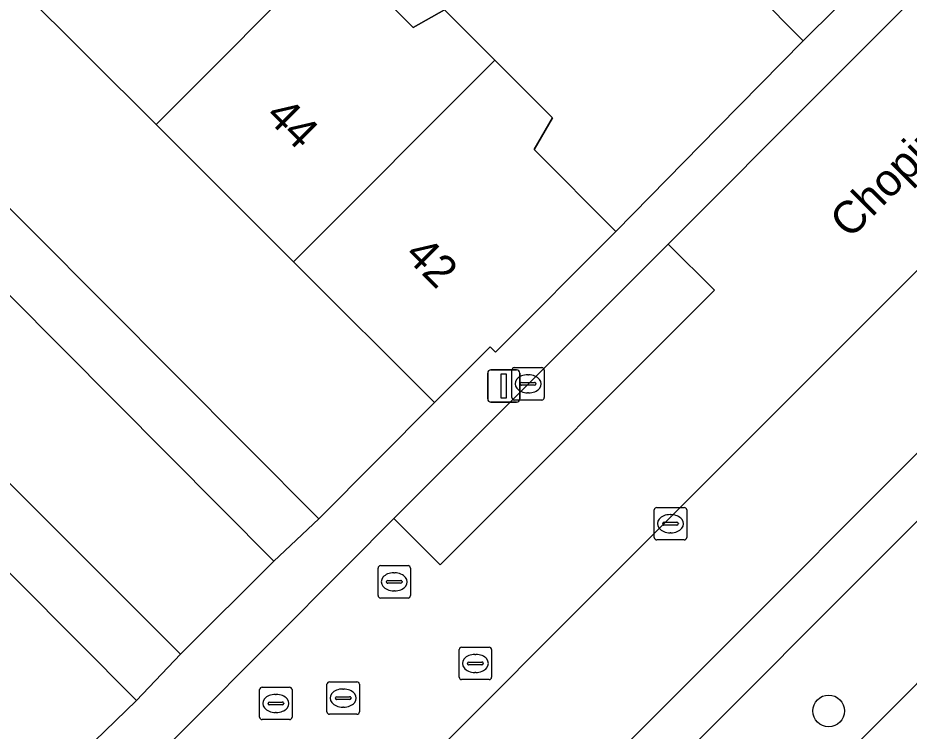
# Model space of a CAD drawing. Extents: x 159039 to 160102, y 381214 to 382524.
# Drawn here: x 159569.11 to 159596.64, y 381863.92 to 381885.94 of the extents above; entities that cross this region are included whole.
import ezdxf

# ---------------------------------------------------------------- set-up
doc = ezdxf.new("R2010")
doc.units = 0
for name, color, linetype in [('IMGEO_Boom', 7, 'Continuous'), ('IMGEO_Erf', 7, 'Continuous'), ('IMGEO_Groenvoorziening', 7, 'Continuous'), ('IMGEO_Kolk', 7, 'Continuous'), ('IMGEO_Lichtmast', 7, 'Continuous'), ('IMGEO_Muur', 7, 'Continuous'), ('IMGEO_Openbare_ruimte_label', 7, 'Continuous'), ('IMGEO_Pand', 7, 'Continuous'), ('IMGEO_Pand_nummerreeks', 7, 'Continuous'), ('IMGEO_Parkeervlak_open', 7, 'Continuous'), ('IMGEO_Rijbaan_lokaal_open', 7, 'Continuous'), ('IMGEO_Rioolput', 7, 'Continuous'), ('IMGEO_Voetpad_open', 7, 'Continuous')]:
    doc.layers.add(name, color=color, linetype=linetype)

msp = doc.modelspace()

# ---------------------------------------------------------------- linework, layer by layer
at = {"layer": 'IMGEO_Boom'}
msp.add_circle((159594.152, 381864.548), 0.489, dxfattribs=at)
at = {"layer": 'IMGEO_Erf'}
for points in [[(159558.473, 381890.495), (159578.403, 381870.481), (159581.972, 381874.067), (159577.62, 381878.413), (159573.375, 381882.653), (159569.13, 381886.893)], [(159578.841, 381888.124), (159581.32, 381885.647), (159582.282, 381886.192), (159583.839, 381884.637), (159585.625, 381882.854), (159585.051, 381881.873), (159587.579, 381879.348), (159590.739, 381882.564), (159593.365, 381885.235), (159588.917, 381889.719)], [(159569.083, 381861.3), (159570.507, 381862.68), (159572.767, 381864.87), (159552.531, 381885.198)]]:
    msp.add_lwpolyline(points, dxfattribs=at)
at = {"layer": 'IMGEO_Groenvoorziening'}
for points in [[(159583.931, 381856.088), (159585.786, 381854.246), (159603.938, 381872.48), (159601.461, 381874.976), (159584.054, 381857.571)], [(159591.725, 381852.513), (159607.764, 381868.625), (159603.938, 381872.48), (159585.786, 381854.246), (159587.418, 381852.625)]]:
    msp.add_lwpolyline(points, dxfattribs=at)
at = {"layer": 'IMGEO_Kolk'}
for p, q in [((159584.367, 381874.218), (159584.367, 381875.07)), ((159584.442, 381875.144), (159585.294, 381875.144)), ((159585.368, 381875.07), (159585.368, 381874.218)), ((159584.669, 381874.687), (159585.067, 381874.687)), ((159584.855, 381874.924), (159584.88, 381874.924)), ((159584.626, 381874.638), (159584.626, 381874.65)), ((159585.064, 381874.601), (159584.666, 381874.601)), ((159585.11, 381874.65), (159585.11, 381874.638)), ((159585.294, 381874.144), (159584.442, 381874.144)), ((159584.878, 381874.364), (159584.853, 381874.364)), ((159588.84, 381870.826), (159589.692, 381870.826)), ((159588.765, 381869.9), (159588.765, 381870.752)), ((159589.253, 381870.606), (159589.278, 381870.606)), ((159589.766, 381870.752), (159589.766, 381869.9)), ((159589.024, 381870.32), (159589.024, 381870.332)), ((159589.462, 381870.283), (159589.064, 381870.283)), ((159589.067, 381870.369), (159589.465, 381870.369)), ((159589.508, 381870.332), (159589.508, 381870.32)), ((159589.276, 381870.046), (159589.251, 381870.046)), ((159589.692, 381869.826), (159588.84, 381869.826))]:
    msp.add_line(p, q, dxfattribs=at)
for points in [[(159584.367, 381874.218), (159584.367, 381875.07)], [(159584.442, 381875.144), (159585.294, 381875.144)], [(159585.368, 381875.07), (159585.368, 381874.218)], [(159585.294, 381874.144), (159584.442, 381874.144)], [(159588.84, 381870.826), (159589.692, 381870.826)], [(159588.765, 381869.9), (159588.765, 381870.752)], [(159589.766, 381870.752), (159589.766, 381869.9)], [(159589.692, 381869.826), (159588.84, 381869.826)]]:
    msp.add_lwpolyline(points, dxfattribs=at)
for centre, radius, start, end in [((159584.444, 381875.068), 0.0765, 91.552, 178.448), ((159584.444, 381875.068), 0.0765, 91.552, 178.448), ((159585.292, 381875.068), 0.0765, 1.552, 88.448), ((159585.292, 381875.068), 0.0765, 1.552, 88.448), ((159584.666, 381874.647), 0.0403, 85.8775, 175.7526), ((159585.071, 381874.649), 0.0386, 1.7309, 96.639), ((159584.663, 381874.637), 0.0366, 178.938, 274.7102), ((159585.067, 381874.644), 0.043, 264.8664, 352.4533), ((159584.444, 381874.22), 0.0765, 181.552, 268.448), ((159584.444, 381874.22), 0.0765, 181.552, 268.448), ((159585.292, 381874.22), 0.0765, 271.552, 358.448), ((159585.292, 381874.22), 0.0765, 271.552, 358.448), ((159588.842, 381870.75), 0.0765, 91.552, 178.448), ((159588.842, 381870.75), 0.0765, 91.552, 178.448), ((159589.69, 381870.75), 0.0765, 1.552, 88.448), ((159589.69, 381870.75), 0.0765, 1.552, 88.448), ((159589.064, 381870.329), 0.0403, 85.8775, 175.7526), ((159589.061, 381870.319), 0.0366, 178.938, 274.7102), ((159589.465, 381870.326), 0.043, 264.8664, 352.4533), ((159589.469, 381870.331), 0.0386, 1.7309, 96.639), ((159588.842, 381869.902), 0.0765, 181.552, 268.448), ((159588.842, 381869.902), 0.0765, 181.552, 268.448), ((159589.69, 381869.902), 0.0765, 271.552, 358.448), ((159589.69, 381869.902), 0.0765, 271.552, 358.448)]:
    msp.add_arc(centre, radius, start, end, dxfattribs=at)
for centre, major_axis, ratio, start_param, end_param in [((159584.854, 381874.644), (-0.387, 0.002), 0.722429, 4.712389, 7.853982), ((159584.879, 381874.644), (-0.39, 0.002), 0.717154, 1.570796, 4.712389), ((159589.252, 381870.326), (-0.387, 0.002), 0.722429, 4.712389, 7.853982), ((159589.277, 381870.326), (-0.39, 0.002), 0.717154, 1.570796, 4.712389)]:
    msp.add_ellipse(centre, major_axis=major_axis, ratio=ratio, start_param=start_param, end_param=end_param, dxfattribs=at)
at = {"layer": 'IMGEO_Lichtmast'}
for p, q in [((159583.62, 381874.177), (159583.62, 381874.977)), ((159583.62, 381874.977), (159583.62, 381874.177)), ((159583.72, 381875.077), (159584.51, 381875.077)), ((159584.51, 381875.077), (159583.72, 381875.077)), ((159584.61, 381874.977), (159584.61, 381874.177)), ((159584.61, 381874.177), (159584.61, 381874.977)), ((159584.51, 381874.077), (159583.72, 381874.077)), ((159583.72, 381874.077), (159584.51, 381874.077))]:
    msp.add_line(p, q, dxfattribs=at)
msp.add_lwpolyline([(159584.04, 381874.952), (159584.19, 381874.952), (159584.19, 381874.202), (159584.04, 381874.202), (159584.04, 381874.952)], dxfattribs=at)
for centre, start, end in [((159583.72, 381874.977), 90, 180), ((159583.72, 381874.977), 90, 180), ((159584.51, 381874.977), 0, 90), ((159584.51, 381874.977), 360, 90), ((159583.72, 381874.177), 180, 270), ((159583.72, 381874.177), 180, 270), ((159584.51, 381874.177), 270, 0), ((159584.51, 381874.177), 270, 0)]:
    msp.add_arc(centre, 0.1, start, end, dxfattribs=at)
at = {"layer": 'IMGEO_Muur'}
for points in [[(159590.739, 381882.564), (159593.365, 381885.235)], [(159587.579, 381879.348), (159590.739, 381882.564)]]:
    msp.add_lwpolyline(points, dxfattribs=at)
at = {"layer": 'IMGEO_Pand'}
for points in [[(159569.13, 381886.893), (159573.375, 381882.653), (159578.841, 381888.124), (159576.656, 381890.306), (159577.225, 381891.286), (159575.37, 381893.138)], [(159588.917, 381889.719), (159593.365, 381885.235), (159595.433, 381887.287), (159590.977, 381891.781)], [(159573.375, 381882.653), (159577.62, 381878.413), (159583.839, 381884.637), (159582.282, 381886.192), (159581.32, 381885.647), (159578.841, 381888.124)], [(159583.839, 381884.637), (159577.62, 381878.413), (159581.972, 381874.067), (159583.692, 381875.789), (159583.859, 381875.622), (159587.579, 381879.348), (159585.051, 381881.873), (159585.625, 381882.854)]]:
    msp.add_lwpolyline(points, close=True, dxfattribs=at)
at = {"layer": 'IMGEO_Parkeervlak_open'}
for points in [[(159613.845, 381895.182), (159609.846, 381891.159), (159606.476, 381887.753), (159577.251, 381858.509)], [(159583.589, 381859.199), (159617.794, 381893.446)]]:
    msp.add_lwpolyline(points, dxfattribs=at)
msp.add_lwpolyline([(159580.725, 381870.485), (159582.151, 381869.061), (159590.622, 381877.535), (159589.196, 381878.96)], close=True, dxfattribs=at)
at = {"layer": 'IMGEO_Rijbaan_lokaal_open'}
msp.add_lwpolyline([(159599.887, 381889.654), (159594.035, 381883.801), (159589.196, 381878.96), (159590.622, 381877.535), (159582.151, 381869.061), (159580.725, 381870.485), (159579.3, 381869.059), (159574.381, 381864.12), (159571.766, 381861.508), (159559.508, 381849.265), (159553.641, 381843.407), (159551.927, 381841.665), (159554.786, 381838.81), (159552.61, 381836.673), (159554.039, 381835.251), (159559.678, 381840.883), (159562.33, 381843.542), (159563.826, 381845.043), (159562.417, 381846.451), (159573.896, 381857.95), (159575.313, 381856.565), (159576.162, 381857.416), (159577.251, 381858.509), (159606.476, 381887.753)], dxfattribs=at)
msp.add_lwpolyline([(159559.039, 381887.253), (159557.12, 381889.181), (159556.377, 381888.459), (159556.129, 381888.714), (159553.896, 381886.533), (159554.166, 381886.262), (159556.177, 381884.244), (159574.13, 381866.294), (159577.013, 381869.174)], close=True, dxfattribs=at)
at = {"layer": 'IMGEO_Rioolput'}
for p, q in [((159580.233, 381868.106), (159580.233, 381868.958)), ((159580.308, 381869.032), (159581.16, 381869.032)), ((159581.234, 381868.958), (159581.234, 381868.106)), ((159580.721, 381868.812), (159580.746, 381868.812)), ((159580.492, 381868.526), (159580.492, 381868.538)), ((159580.93, 381868.489), (159580.532, 381868.489)), ((159580.535, 381868.575), (159580.933, 381868.575)), ((159580.976, 381868.538), (159580.976, 381868.526)), ((159580.744, 381868.252), (159580.719, 381868.252)), ((159581.16, 381868.032), (159580.308, 381868.032)), ((159582.738, 381865.587), (159582.738, 381866.439)), ((159582.813, 381866.513), (159583.665, 381866.513)), ((159583.739, 381866.439), (159583.739, 381865.587)), ((159583.226, 381866.293), (159583.251, 381866.293)), ((159582.997, 381866.007), (159582.997, 381866.019)), ((159583.435, 381865.97), (159583.037, 381865.97)), ((159583.04, 381866.056), (159583.438, 381866.056)), ((159583.481, 381866.019), (159583.481, 381866.007)), ((159583.249, 381865.733), (159583.224, 381865.733)), ((159578.655, 381864.517), (159578.655, 381865.369)), ((159578.73, 381865.443), (159579.582, 381865.443)), ((159579.656, 381865.369), (159579.656, 381864.517)), ((159583.665, 381865.513), (159582.813, 381865.513)), ((159576.575, 381864.352), (159576.575, 381865.204)), ((159576.65, 381865.278), (159577.502, 381865.278)), ((159577.063, 381865.058), (159577.088, 381865.058)), ((159577.576, 381865.204), (159577.576, 381864.352)), ((159579.143, 381865.223), (159579.168, 381865.223)), ((159576.834, 381864.772), (159576.834, 381864.784)), ((159576.877, 381864.821), (159577.275, 381864.821)), ((159577.318, 381864.784), (159577.318, 381864.772)), ((159578.914, 381864.937), (159578.914, 381864.949)), ((159579.352, 381864.9), (159578.954, 381864.9)), ((159578.957, 381864.986), (159579.355, 381864.986)), ((159579.398, 381864.949), (159579.398, 381864.937)), ((159577.272, 381864.735), (159576.874, 381864.735)), ((159577.086, 381864.498), (159577.061, 381864.498)), ((159579.166, 381864.663), (159579.141, 381864.663)), ((159577.502, 381864.278), (159576.65, 381864.278)), ((159579.582, 381864.443), (159578.73, 381864.443))]:
    msp.add_line(p, q, dxfattribs=at)
for points in [[(159580.233, 381868.106), (159580.233, 381868.958)], [(159580.308, 381869.032), (159581.16, 381869.032)], [(159581.234, 381868.958), (159581.234, 381868.106)], [(159581.16, 381868.032), (159580.308, 381868.032)], [(159582.738, 381865.587), (159582.738, 381866.439)], [(159582.813, 381866.513), (159583.665, 381866.513)], [(159583.739, 381866.439), (159583.739, 381865.587)], [(159578.655, 381864.517), (159578.655, 381865.369)], [(159578.73, 381865.443), (159579.582, 381865.443)], [(159579.656, 381865.369), (159579.656, 381864.517)], [(159583.665, 381865.513), (159582.813, 381865.513)], [(159576.575, 381864.352), (159576.575, 381865.204)], [(159576.65, 381865.278), (159577.502, 381865.278)], [(159577.576, 381865.204), (159577.576, 381864.352)], [(159577.502, 381864.278), (159576.65, 381864.278)], [(159579.582, 381864.443), (159578.73, 381864.443)]]:
    msp.add_lwpolyline(points, dxfattribs=at)
for centre, radius, start, end in [((159580.31, 381868.956), 0.0765, 91.552, 178.448), ((159580.31, 381868.956), 0.0765, 91.552, 178.448), ((159581.158, 381868.956), 0.0765, 1.552, 88.448), ((159581.158, 381868.956), 0.0765, 1.552, 88.448), ((159580.532, 381868.535), 0.0403, 85.8775, 175.7526), ((159580.529, 381868.525), 0.0366, 178.938, 274.7102), ((159580.933, 381868.532), 0.043, 264.8664, 352.4533), ((159580.937, 381868.537), 0.0386, 1.7309, 96.639), ((159580.31, 381868.108), 0.0765, 181.552, 268.448), ((159580.31, 381868.108), 0.0765, 181.552, 268.448), ((159581.158, 381868.108), 0.0765, 271.552, 358.448), ((159581.158, 381868.108), 0.0765, 271.552, 358.448), ((159582.815, 381866.437), 0.0765, 91.552, 178.448), ((159582.815, 381866.437), 0.0765, 91.552, 178.448), ((159583.663, 381866.437), 0.0765, 1.552, 88.448), ((159583.663, 381866.437), 0.0765, 1.552, 88.448), ((159583.037, 381866.016), 0.0403, 85.8775, 175.7526), ((159583.034, 381866.006), 0.0366, 178.938, 274.7102), ((159583.438, 381866.013), 0.043, 264.8664, 352.4533), ((159583.442, 381866.018), 0.0386, 1.7309, 96.639), ((159582.815, 381865.589), 0.0765, 181.552, 268.448), ((159582.815, 381865.589), 0.0765, 181.552, 268.448), ((159583.663, 381865.589), 0.0765, 271.552, 358.448), ((159583.663, 381865.589), 0.0765, 271.552, 358.448), ((159578.732, 381865.367), 0.0765, 91.552, 178.448), ((159578.732, 381865.367), 0.0765, 91.552, 178.448), ((159579.58, 381865.367), 0.0765, 1.552, 88.448), ((159579.58, 381865.367), 0.0765, 1.552, 88.448), ((159576.652, 381865.202), 0.0765, 91.552, 178.448), ((159576.652, 381865.202), 0.0765, 91.552, 178.448), ((159577.5, 381865.202), 0.0765, 1.552, 88.448), ((159577.5, 381865.202), 0.0765, 1.552, 88.448), ((159576.874, 381864.781), 0.0403, 85.8775, 175.7526), ((159576.871, 381864.771), 0.0366, 178.938, 274.7102), ((159577.275, 381864.778), 0.043, 264.8664, 352.4533), ((159577.279, 381864.783), 0.0386, 1.7309, 96.639), ((159578.954, 381864.946), 0.0403, 85.8775, 175.7526), ((159578.951, 381864.936), 0.0366, 178.938, 274.7102), ((159579.355, 381864.943), 0.043, 264.8664, 352.4533), ((159579.359, 381864.948), 0.0386, 1.7309, 96.639), ((159578.732, 381864.519), 0.0765, 181.552, 268.448), ((159578.732, 381864.519), 0.0765, 181.552, 268.448), ((159579.58, 381864.519), 0.0765, 271.552, 358.448), ((159579.58, 381864.519), 0.0765, 271.552, 358.448), ((159576.652, 381864.354), 0.0765, 181.552, 268.448), ((159576.652, 381864.354), 0.0765, 181.552, 268.448), ((159577.5, 381864.354), 0.0765, 271.552, 358.448), ((159577.5, 381864.354), 0.0765, 271.552, 358.448)]:
    msp.add_arc(centre, radius, start, end, dxfattribs=at)
for centre, major_axis, ratio, start_param, end_param in [((159580.72, 381868.532), (-0.387, 0.002), 0.722429, 4.712389, 7.853982), ((159580.745, 381868.532), (-0.39, 0.002), 0.717154, 1.570796, 4.712389), ((159583.225, 381866.013), (-0.387, 0.002), 0.722429, 4.712389, 7.853982), ((159583.25, 381866.013), (-0.39, 0.002), 0.717154, 1.570796, 4.712389), ((159577.062, 381864.778), (-0.387, 0.002), 0.722429, 4.712389, 7.853982), ((159577.087, 381864.778), (-0.39, 0.002), 0.717154, 1.570796, 4.712389), ((159579.142, 381864.943), (-0.387, 0.002), 0.722429, 4.712389, 7.853982), ((159579.167, 381864.943), (-0.39, 0.002), 0.717154, 1.570796, 4.712389)]:
    msp.add_ellipse(centre, major_axis=major_axis, ratio=ratio, start_param=start_param, end_param=end_param, dxfattribs=at)
at = {"layer": 'IMGEO_Voetpad_open'}
for points in [[(159541.598, 381831.356), (159548.541, 381838.294), (159551.927, 381841.665), (159553.641, 381843.407), (159559.508, 381849.265), (159571.766, 381861.508), (159574.381, 381864.12), (159579.3, 381869.059), (159580.725, 381870.485), (159589.196, 381878.96), (159594.035, 381883.801), (159599.887, 381889.654), (159601.163, 381890.932), (159609.75, 381899.524)], [(159617.794, 381893.446), (159583.589, 381859.199)], [(159598.702, 381890.571), (159596.547, 381888.434), (159595.433, 381887.287), (159593.365, 381885.235), (159590.739, 381882.564), (159587.579, 381879.348), (159583.859, 381875.622), (159583.692, 381875.789), (159581.972, 381874.067), (159578.403, 381870.481), (159577.013, 381869.174), (159574.13, 381866.294), (159572.767, 381864.87), (159570.507, 381862.68), (159569.083, 381861.3), (159567.019, 381859.254), (159567.226, 381859.045), (159563.284, 381855.137), (159558.339, 381850.164)], [(159584.054, 381857.571), (159601.461, 381874.976), (159603.938, 381872.48), (159607.764, 381868.625), (159608.831, 381869.683), (159604.997, 381873.534)]]:
    msp.add_lwpolyline(points, dxfattribs=at)
for points in [[(159558.473, 381890.495), (159557.12, 381889.181), (159559.039, 381887.253), (159577.013, 381869.174), (159578.403, 381870.481)], [(159556.177, 381884.244), (159554.166, 381886.262), (159553.896, 381886.533), (159552.531, 381885.198), (159572.767, 381864.87), (159574.13, 381866.294)]]:
    msp.add_lwpolyline(points, close=True, dxfattribs=at)

# ---------------------------------------------------------------- texts
at = {"layer": 'IMGEO_Openbare_ruimte_label'}
msp.add_text('Chopinlaan', height=1, rotation=45, dxfattribs=at).set_placement((159594.805, 381879.089))
at = {"layer": 'IMGEO_Pand_nummerreeks'}
for s, p in [('44', (159576.72, 381882.874)), ('42', (159581.016, 381878.583))]:
    msp.add_text(s, height=1, rotation=315.035, dxfattribs=at).set_placement(p)

doc.saveas('drawing.dxf')
